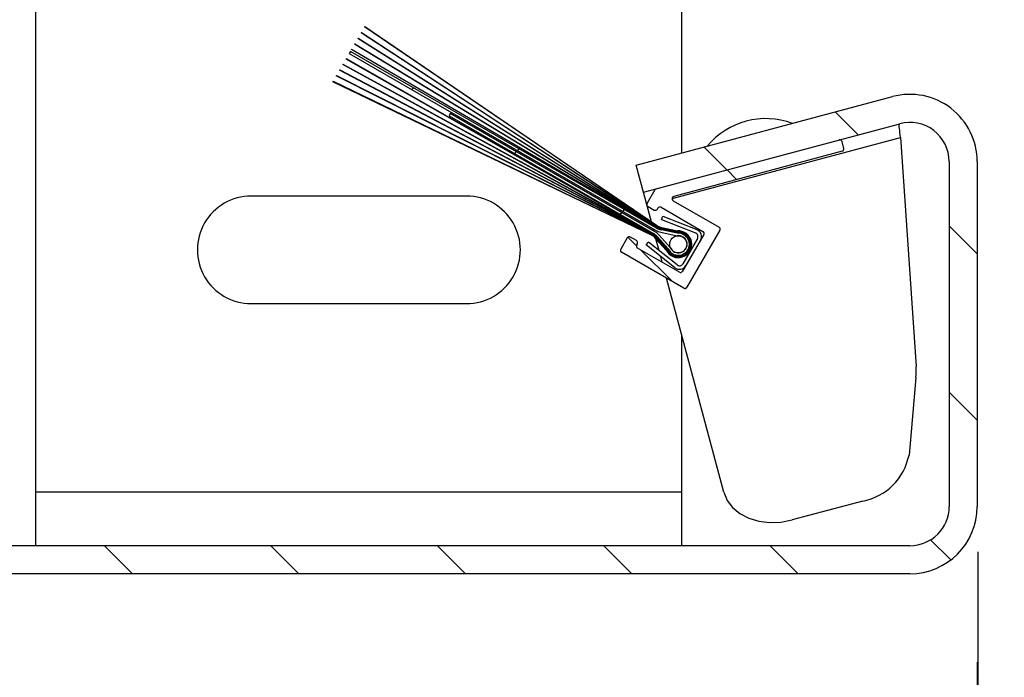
# Model space of a CAD drawing. Header units: inches. Extents: x 170 to 312, y 215 to 248.
# Tile 330 of 529: x 249.796 to 250.096, y 218.694 to 218.895. Entities that reach past the tile are written whole.
import ezdxf

# ---------------------------------------------------------------- set-up
doc = ezdxf.new("R2010")
doc.units = ezdxf.units.IN
doc.header["$LTSCALE"] = 0.25
doc.header["$MEASUREMENT"] = 0
for name, color, linetype in [('ANNOTATIONS', 1, 'Continuous'), ('DETAILS', 4, 'Continuous'), ('MOTOR RH', 7, 'Continuous')]:
    doc.layers.add(name, color=color, linetype=linetype)
doc.styles.add('ARIAL', font='arial.ttf', dxfattribs={"height": 0.09375})
doc.dimstyles.new('STANDARD$0', dxfattribs={"dimtxt": 0.09375, "dimasz": 0.09375, "dimexe": 0.03125, "dimexo": 0.046875, "dimgap": 0.09, "dimtad": 0, "dimtih": 1, "dimtoh": 1, "dimdec": 4, "dimzin": 0, "dimdsep": 46, "dimtxsty": 'ARIAL', "dimcen": 0.09, "dimadec": 0, "dimazin": 0, "dimtfac": 1, "dimtdec": 4, "dimtofl": 0, "dimtmove": 0, "dimatfit": 1, "dimfxl": 1, "dimtolj": 1, "dimtzin": 0, "dimarcsym": 0})
pattern_1 = [(45, (243.5360898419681, 216.0942967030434), (-0.02535731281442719, 0.02535731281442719), [])]

# ---------------------------------------------------------------- blocks, each defined once
blk = doc.blocks.new('*D215')
at = {"layer": 'ANNOTATIONS', "color": 0, "lineweight": -2, "transparency": 16777216}
for p, q in [((249.7206047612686, 218.7307898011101), (249.7206047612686, 218.4658053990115)), ((250.0882797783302, 218.7322453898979), (250.0882797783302, 218.4658053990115)), ((249.6268547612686, 218.4970553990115), (249.5331047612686, 218.4970553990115)), ((250.1820297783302, 218.4970553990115), (250.2757797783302, 218.4970553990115))]:
    blk.add_line(p, q, dxfattribs=at)
at = {"layer": 'ANNOTATIONS', "color": 0, "transparency": 16777216}
for points in [[(249.6268547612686, 218.5126803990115), (249.6268547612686, 218.4814303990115), (249.7206047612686, 218.4970553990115)], [(250.1820297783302, 218.5126803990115), (250.1820297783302, 218.4814303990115), (250.0882797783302, 218.4970553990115)]]:
    blk.add_solid(points, dxfattribs=at)
at = {"layer": 'defpoints', "color": 0, "transparency": 16777216}
for p in [(250.0882797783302, 218.7791203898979), (249.7206047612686, 218.7776648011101), (250.0882797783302, 218.4970553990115)]:
    blk.add_point(p, dxfattribs=at)
at = {"layer": 'ANNOTATIONS', "color": 0, "transparency": 16777216, "insert": (249.2800015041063, 218.4970553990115), "char_height": 0.09375, "attachment_point": 5, "style": 'ARIAL'}
blk.add_mtext('\\A1;5 1/4"', dxfattribs=at)
blk = doc.blocks.new('*D211')
at = {"layer": 'ANNOTATIONS', "color": 0, "lineweight": -2, "transparency": 16777216}
for p, q in [((250.0880525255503, 218.6986395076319), (250.0880829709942, 218.4361268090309)), ((255.0885091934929, 218.6992194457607), (255.0885396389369, 218.4367067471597)), ((250.1818293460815, 218.4673876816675), (251.9719711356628, 218.4675952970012)), ((254.9947860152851, 218.4679458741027), (253.2046442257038, 218.467738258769))]:
    blk.add_line(p, q, dxfattribs=at)
at = {"layer": 'ANNOTATIONS', "color": 0, "transparency": 16777216}
for points in [[(250.1818275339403, 218.4830126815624), (250.1818311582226, 218.4517626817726), (250.088079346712, 218.4673768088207)], [(254.994784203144, 218.4835708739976), (254.9947878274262, 218.4523208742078), (255.0885360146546, 218.4679567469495)]]:
    blk.add_solid(points, dxfattribs=at)
at = {"layer": 'defpoints', "color": 0, "transparency": 16777216}
for p in [(250.0880470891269, 218.7455145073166), (255.0885037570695, 218.7460944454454), (255.0885360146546, 218.4679567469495)]:
    blk.add_point(p, dxfattribs=at)
at = {"layer": 'ANNOTATIONS', "color": 0, "transparency": 16777216, "insert": (252.5883076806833, 218.4676667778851), "char_height": 0.09375, "attachment_point": 5, "style": 'ARIAL'}
blk.add_mtext('\\A1;OPENING WIDTH', dxfattribs=at)

msp = doc.modelspace()

# ---------------------------------------------------------------- hatches: boundary and pattern name
at = {"layer": 'MOTOR RH'}
h = msp.add_hatch(dxfattribs=at)
h.set_pattern_fill('ANSI31', color=256, scale=0.2868852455, style=0)
h.set_pattern_definition(pattern_1)
edge = h.paths.add_edge_path(flags=0)
edge.add_line((250.0644431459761, 218.9258986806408), (249.9863482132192, 218.9468241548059))
edge.add_line((249.9863482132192, 218.9468241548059), (249.9841392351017, 218.9385801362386))
edge.add_line((249.9841392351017, 218.9385801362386), (250.0622341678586, 218.9176546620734))
edge.add_arc((250.0675431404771, 218.9374680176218), 0.02051229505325, 255.0000000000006, 360)
edge.add_line((250.0880554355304, 218.9374680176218), (250.0880554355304, 219.0157358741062))
edge.add_arc((250.0675431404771, 219.0157358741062), 0.02051229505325, 0, 90.00000000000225)
edge.add_line((250.0675431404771, 219.0362481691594), (249.7499611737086, 219.0362481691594))
edge.add_arc((249.7499611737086, 219.0157358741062), 0.02051229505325, 90.00000000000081, 180.0000000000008)
edge.add_line((249.7294488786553, 219.0157358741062), (249.7294488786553, 218.7546344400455))
edge.add_arc((249.7499611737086, 218.7546344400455), 0.02051229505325, 180, 270)
edge.add_line((249.7499611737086, 218.7341221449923), (249.7832398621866, 218.7341221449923))
edge.add_line((249.7832398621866, 218.7341221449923), (249.7832398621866, 218.7426569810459))
edge.add_line((249.7832398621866, 218.7426569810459), (249.7499611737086, 218.7426569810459))
edge.add_arc((249.7499611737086, 218.7546344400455), 0.011977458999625, 179.9999999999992, 269.9999999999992, ccw=False)
edge.add_line((249.737983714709, 218.7546344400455), (249.737983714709, 219.0157358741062))
edge.add_arc((249.7499611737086, 219.0157358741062), 0.011977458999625, 90, 180, ccw=False)
edge.add_line((249.7499611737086, 219.0277133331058), (250.0675431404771, 219.0277133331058))
edge.add_arc((250.0675431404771, 219.0157358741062), 0.011977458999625, 0, 90, ccw=False)
edge.add_line((250.0795205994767, 219.0157358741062), (250.0795205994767, 218.9374680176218))
edge.add_arc((250.0675431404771, 218.9374680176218), 0.011977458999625, 254.99999999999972, 360, ccw=False)
h = msp.add_hatch(dxfattribs=at)
h.set_pattern_fill('ANSI31', color=256, scale=0.2868852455, style=0)
h.set_pattern_definition(pattern_1)
edge = h.paths.add_edge_path(flags=0)
edge.add_line((249.9966685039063, 218.830125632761), (249.9919477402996, 218.8311380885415))
edge.add_arc((249.9928501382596, 218.8353456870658), 0.004303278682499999, 239.99999999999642, 257.8952222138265, ccw=False)
edge.add_line((249.9906984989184, 218.8316189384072), (249.9013804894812, 218.8924325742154))
edge.add_line((249.9013804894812, 218.8924325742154), (249.9013191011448, 218.8923262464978))
edge.add_line((249.9013191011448, 218.8923262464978), (249.9906626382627, 218.8315568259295))
edge.add_arc((249.9928501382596, 218.8353456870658), 0.004374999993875, 239.9999999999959, 257.8952222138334)
edge.add_line((249.9919327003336, 218.8310679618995), (249.9966635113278, 218.8300533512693))
edge.add_arc((249.9969623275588, 218.8260563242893), 0.00400818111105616, -154.27545754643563, 94.27545754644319, ccw=False)
edge.add_line((249.993351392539, 218.8243165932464), (249.9901073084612, 218.8279062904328))
edge.add_arc((249.9868614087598, 218.8249729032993), 0.004374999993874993, 42.10477778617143, 60.00000000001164)
edge.add_line((249.9890489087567, 218.8287617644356), (249.8917492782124, 218.8757508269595))
edge.add_line((249.8917492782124, 218.8757508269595), (249.8916878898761, 218.8756444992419))
edge.add_line((249.8916878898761, 218.8756444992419), (249.989013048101, 218.8286996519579))
edge.add_arc((249.9868614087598, 218.8249729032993), 0.004303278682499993, 42.10477778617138, 59.999999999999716, ccw=False)
edge.add_line((249.9900540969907, 218.8278582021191), (249.9932912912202, 218.8242761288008))
edge.add_arc((249.9969623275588, 218.8260563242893), 0.004079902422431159, 205.8701361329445, 454.1298638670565)
h = msp.add_hatch(dxfattribs=at)
h.set_pattern_fill('ANSI31', color=256, scale=0.2868852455, style=0)
h.set_pattern_definition(pattern_1)
edge = h.paths.add_edge_path(flags=0)
edge.add_line((249.9966586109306, 218.8299810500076), (249.9919176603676, 218.8309978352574))
edge.add_arc((249.9928501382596, 218.8353456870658), 0.00444672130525, 239.9999999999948, 257.8952222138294, ccw=False)
edge.add_line((249.990626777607, 218.8314947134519), (249.9003717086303, 218.890685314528))
edge.add_line((249.9003717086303, 218.890685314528), (249.9003106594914, 218.8905795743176))
edge.add_line((249.9003106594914, 218.8905795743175), (249.9905909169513, 218.8314326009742))
edge.add_arc((249.9928501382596, 218.8353456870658), 0.004518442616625, 239.9999999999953, 257.8952222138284)
edge.add_line((249.9919026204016, 218.8309277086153), (249.9966538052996, 218.8299087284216))
edge.add_arc((249.9969623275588, 218.8260563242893), 0.003864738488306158, -154.5787969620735, 94.57879696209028, ccw=False)
edge.add_line((249.993471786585, 218.8243973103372), (249.9902137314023, 218.8280024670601))
edge.add_arc((249.9868614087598, 218.8249729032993), 0.004518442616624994, 42.10477778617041, 59.99999999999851)
edge.add_line((249.9891206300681, 218.8288859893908), (249.8927577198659, 218.8774974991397))
edge.add_line((249.8927577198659, 218.8774974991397), (249.8926966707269, 218.8773917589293))
edge.add_line((249.8926966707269, 218.8773917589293), (249.9890847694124, 218.8288238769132))
edge.add_arc((249.9868614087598, 218.8249729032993), 0.004446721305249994, 42.10477778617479, 59.99999999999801, ccw=False)
edge.add_line((249.9901605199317, 218.8279543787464), (249.9934115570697, 218.8243569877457))
edge.add_arc((249.9969623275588, 218.8260563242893), 0.003936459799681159, 205.5749599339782, 454.425040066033)
h = msp.add_hatch(dxfattribs=at)
h.set_pattern_fill('ANSI31', color=256, scale=0.2868852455, style=0)
h.set_pattern_definition(pattern_1)
edge = h.paths.add_edge_path(flags=0)
edge.add_line((249.9966490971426, 218.8298363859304), (249.9918875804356, 218.8308575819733))
edge.add_arc((249.9928501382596, 218.8353456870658), 0.004590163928, 239.99999999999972, 257.89522221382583, ccw=False)
edge.add_line((249.9905550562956, 218.8313704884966), (249.8993718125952, 218.8889534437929))
edge.add_line((249.8993718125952, 218.8889534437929), (249.8993109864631, 218.8888480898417))
edge.add_line((249.8993109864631, 218.8888480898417), (249.9905191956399, 218.8313083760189))
edge.add_arc((249.9928501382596, 218.8353456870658), 0.004661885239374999, 239.999999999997, 257.8952222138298)
edge.add_line((249.9918725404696, 218.8307874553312), (249.9966444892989, 218.8297640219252))
edge.add_arc((249.9969623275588, 218.8260563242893), 0.00372129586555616, -154.89963865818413, 94.89963865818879, ccw=False)
edge.add_line((249.9935924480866, 218.8244777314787), (249.9903201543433, 218.8280986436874))
edge.add_arc((249.9868614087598, 218.8249729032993), 0.004661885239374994, 42.10477778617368, 60.00000000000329)
edge.add_line((249.9891923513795, 218.8290102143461), (249.8937573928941, 218.8792289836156))
edge.add_line((249.8937573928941, 218.8792289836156), (249.893696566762, 218.8791236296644))
edge.add_line((249.893696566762, 218.8791236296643), (249.9891564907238, 218.8289481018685))
edge.add_arc((249.9868614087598, 218.8249729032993), 0.004590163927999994, 42.10477778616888, 60.0000000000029, ccw=False)
edge.add_line((249.9902669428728, 218.8280505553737), (249.9935320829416, 218.8244375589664))
edge.add_arc((249.9969623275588, 218.8260563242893), 0.003793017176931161, 205.2630739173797, 454.7369260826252)
h = msp.add_hatch(dxfattribs=at)
h.set_pattern_fill('ANSI31', color=256, scale=0.2868852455, style=0)
h.set_pattern_definition(pattern_1)
edge = h.paths.add_edge_path(flags=0)
edge.add_line((249.9966399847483, 218.8296916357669), (249.9918575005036, 218.8307173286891))
edge.add_arc((249.9928501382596, 218.8353456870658), 0.00473360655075, 240.0000000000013, 257.8952222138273, ccw=False)
edge.add_line((249.9904833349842, 218.8312462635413), (249.8983773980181, 218.8872310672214))
edge.add_line((249.8983773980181, 218.8872310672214), (249.8983174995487, 218.8871273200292))
edge.add_line((249.8983174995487, 218.8871273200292), (249.9904474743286, 218.8311841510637))
edge.add_arc((249.9928501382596, 218.8353456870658), 0.004805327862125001, 239.9999999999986, 257.8952222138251)
edge.add_line((249.9918424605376, 218.8306472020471), (249.9966355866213, 218.829619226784))
edge.add_arc((249.9969623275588, 218.8260563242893), 0.003577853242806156, -155.23973326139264, 95.2397332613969, ccw=False)
edge.add_line((249.9937133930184, 218.8245578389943), (249.9904265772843, 218.8281948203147))
edge.add_arc((249.9868614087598, 218.8249729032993), 0.004805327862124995, 42.1047777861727, 60.00000000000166)
edge.add_line((249.9892640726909, 218.8291344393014), (249.8947508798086, 218.8809497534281))
edge.add_line((249.8947508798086, 218.8809497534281), (249.8946909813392, 218.8808460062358))
edge.add_line((249.8946909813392, 218.8808460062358), (249.9892282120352, 218.8290723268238))
edge.add_arc((249.9868614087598, 218.8249729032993), 0.004733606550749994, 42.10477778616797, 60.00000000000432, ccw=False)
edge.add_line((249.9903733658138, 218.8281467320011), (249.9936528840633, 218.8245178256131))
edge.add_arc((249.9969623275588, 218.8260563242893), 0.003649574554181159, 204.9328395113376, 455.0671604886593)
h = msp.add_hatch(dxfattribs=at)
h.set_pattern_fill('ANSI31', color=256, scale=0.2868852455, style=0)
h.set_pattern_definition(pattern_1)
edge = h.paths.add_edge_path(flags=0)
edge.add_line((249.9938346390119, 218.8246376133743), (249.9905330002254, 218.8282909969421))
edge.add_arc((249.9868614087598, 218.8249729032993), 0.004948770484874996, 42.10477778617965, 60.00000000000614)
edge.add_line((249.9893357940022, 218.8292586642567), (249.8957408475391, 218.8826644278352))
edge.add_line((249.8957408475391, 218.8826644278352), (249.8956802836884, 218.8825595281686))
edge.add_line((249.8956802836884, 218.8825595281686), (249.9892999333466, 218.8291965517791))
edge.add_arc((249.9868614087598, 218.8249729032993), 0.004877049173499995, 42.10477778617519, 60.000000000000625, ccw=False)
edge.add_line((249.9904797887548, 218.8282429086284), (249.9937739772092, 218.8245977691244))
edge.add_arc((249.9969623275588, 218.8260563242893), 0.00350613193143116, 204.5823839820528, 455.4176160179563)
edge.add_line((249.9966312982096, 218.8295467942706), (249.9918274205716, 218.830577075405))
edge.add_arc((249.9928501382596, 218.8353456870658), 0.0048770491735, 239.9999999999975, 257.8952222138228, ccw=False)
edge.add_line((249.9904116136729, 218.831122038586), (249.8973880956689, 218.8855175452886))
edge.add_line((249.8973880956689, 218.8855175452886), (249.8973275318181, 218.885412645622))
edge.add_line((249.8973275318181, 218.885412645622), (249.9903757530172, 218.8310599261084))
edge.add_arc((249.9928501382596, 218.8353456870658), 0.004948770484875, 240.0000000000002, 257.895222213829)
edge.add_line((249.9918123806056, 218.8305069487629), (249.9966271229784, 218.8294743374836))
edge.add_arc((249.9969623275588, 218.8260563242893), 0.003434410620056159, -155.6010867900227, 95.60108679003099, ccw=False)
h = msp.add_hatch(dxfattribs=at)
h.set_pattern_fill('ANSI31', color=256, scale=0.2868852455, style=0)
h.set_pattern_definition(pattern_1)
edge = h.paths.add_edge_path(flags=0)
edge.add_line((249.8966597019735, 218.8842559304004), (249.9899812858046, 218.8303766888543))
edge.add_arc((249.9928501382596, 218.8353456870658), 0.00573770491, 239.9999999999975, 257.8952222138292)
edge.add_line((249.9916469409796, 218.8297355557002), (249.9965898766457, 218.8286754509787))
edge.add_arc((249.9969623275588, 218.8260563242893), 0.002645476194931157, -158.09343844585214, 98.09343844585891, ccw=False)
edge.add_line((249.9945078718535, 218.825069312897), (249.991118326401, 218.8288199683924))
edge.add_arc((249.9868614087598, 218.8249729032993), 0.005737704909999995, 42.1047777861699, 60.00000000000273)
edge.add_line((249.9897302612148, 218.8299419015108), (249.9274649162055, 218.8658908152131))
edge.add_line((249.9274649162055, 218.8658908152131), (249.9271063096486, 218.8652696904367))
edge.add_line((249.9271063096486, 218.8652696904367), (249.9893716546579, 218.8293207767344))
edge.add_arc((249.9868614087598, 218.8249729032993), 0.005020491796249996, 42.104777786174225, 60.000000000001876, ccw=False)
edge.add_line((249.9905862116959, 218.8283390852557), (249.9938953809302, 218.8246773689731))
edge.add_arc((249.9969623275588, 218.8260563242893), 0.003362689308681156, 204.2095555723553, 455.7904444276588)
edge.add_line((249.996623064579, 218.8294018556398), (249.9917973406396, 218.8304368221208))
edge.add_arc((249.9928501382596, 218.8353456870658), 0.00502049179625, 239.9999999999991, 257.8952222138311, ccw=False)
edge.add_line((249.9903398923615, 218.8309978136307), (249.8970183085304, 218.8848770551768))
edge.add_line((249.8970183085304, 218.8848770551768), (249.8966597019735, 218.8842559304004))
h = msp.add_hatch(dxfattribs=at)
h.set_pattern_fill('ANSI31', color=256, scale=0.2868852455, angle=90.0000000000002, style=0)
h.set_pattern_definition([(135.0000000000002, (243.5360898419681, 216.0942967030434), (-0.0253573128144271, -0.02535731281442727), [])])
edge = h.paths.add_edge_path(flags=0)
edge.add_line((249.9863482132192, 218.8419068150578), (250.0644431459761, 218.862832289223))
edge.add_arc((250.0675431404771, 218.8512629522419), 0.011977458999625, 0, 105.0000000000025, ccw=False)
edge.add_line((250.0795205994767, 218.8512629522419), (250.0795205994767, 218.7460996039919))
edge.add_arc((250.0675431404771, 218.7460996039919), 0.011977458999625, 269.9999999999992, 360, ccw=False)
edge.add_line((250.0675431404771, 218.7341221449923), (249.741426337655, 218.7341221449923))
edge.add_arc((249.741426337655, 218.7460996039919), 0.011977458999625, 179.9999999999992, 269.9999999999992, ccw=False)
edge.add_line((249.7294488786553, 218.7460996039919), (249.7294488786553, 218.8510996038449))
edge.add_line((249.7294488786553, 218.8510996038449), (249.7209140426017, 218.8510996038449))
edge.add_line((249.7209140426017, 218.8510996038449), (249.7209140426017, 218.7460996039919))
edge.add_arc((249.741426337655, 218.7460996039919), 0.02051229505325, 180, 270)
edge.add_line((249.741426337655, 218.7255873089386), (250.0675431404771, 218.7255873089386))
edge.add_arc((250.0675431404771, 218.7460996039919), 0.02051229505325, 270, 360)
edge.add_line((250.0880554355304, 218.7460996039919), (250.0880554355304, 218.8512629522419))
edge.add_arc((250.0675431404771, 218.8512629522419), 0.02051229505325, 0, 105.0000000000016)
edge.add_line((250.0622341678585, 218.8710763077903), (249.9841392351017, 218.8501508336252))
edge.add_line((249.9841392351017, 218.8501508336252), (249.9863482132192, 218.8419068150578))
h = msp.add_hatch(dxfattribs=at)
h.set_pattern_fill('ANSI38', color=256, scale=0.2868852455, angle=90.0000000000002, style=0)
h.set_pattern_definition([(135.0000000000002, (243.5360898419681, 216.0942967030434), (-0.0253573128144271, -0.02535731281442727), []), (225.0000000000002, (243.5360898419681, 216.0942967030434), (-0.02535731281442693, -0.07607193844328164), [0.08965163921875, -0.05379098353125])])
edge = h.paths.add_edge_path(flags=0)
edge.add_arc((249.9904251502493, 218.8422567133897), 0.00071721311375, 104.9999999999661, 149.9999999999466)
edge.add_line((249.9898040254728, 218.8426153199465), (249.9874625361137, 218.8385597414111))
edge.add_arc((249.9880836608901, 218.8382011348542), 0.00071721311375, 150.0000000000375, 239.9999999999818)
edge.add_line((249.9877250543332, 218.8375800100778), (249.9895884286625, 218.8365041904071))
edge.add_arc((249.9899470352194, 218.8371253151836), 0.00071721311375, 239.999999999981, 329.999999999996)
edge.add_line((249.9905681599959, 218.8367667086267), (249.9907474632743, 218.8370772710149))
edge.add_arc((249.9913685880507, 218.8367186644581), 0.00071721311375, 60.000000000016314, 150.0000000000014, ccw=False)
edge.add_line((249.9917271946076, 218.8373397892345), (250.0044602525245, 218.8299883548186))
edge.add_arc((250.0041016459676, 218.8293672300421), 0.00071721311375, -29.999999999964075, 60.000000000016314, ccw=False)
edge.add_line((250.0047227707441, 218.8290086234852), (249.9982678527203, 218.8178283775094))
edge.add_arc((249.9976467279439, 218.8181869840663), 0.00071721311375, 240.0000000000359, 329.9999999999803, ccw=False)
edge.add_line((249.997288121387, 218.8175658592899), (249.9845550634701, 218.8249172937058))
edge.add_arc((249.984913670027, 218.8255384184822), 0.00071721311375, 150.0000000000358, 240.00000000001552, ccw=False)
edge.add_line((249.9842925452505, 218.8258970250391), (249.984471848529, 218.8262075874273))
edge.add_arc((249.9838507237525, 218.8265661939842), 0.00071721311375, 329.9999999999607, 420.0000000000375)
edge.add_line((249.9842093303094, 218.8271873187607), (249.9823459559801, 218.8282631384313))
edge.add_arc((249.9819873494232, 218.8276420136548), 0.00071721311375, 60.00000000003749, 150.0000000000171)
edge.add_line((249.9813662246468, 218.8280006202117), (249.979393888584, 218.8245844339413))
edge.add_arc((249.9800150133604, 218.8242258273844), 0.00071721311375, 150.0000000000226, 239.9999999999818)
edge.add_line((249.9796564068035, 218.823604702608), (249.9986007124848, 218.8126672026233))
edge.add_arc((249.9989593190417, 218.8132883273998), 0.00071721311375, 240.0000000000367, 329.9999999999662)
edge.add_line((249.9995804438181, 218.8129297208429), (250.0096214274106, 218.8303212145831))
edge.add_arc((250.0090003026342, 218.8306798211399), 0.00071721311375, 330.0000000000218, 419.9999999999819)
edge.add_line((250.0093589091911, 218.8313009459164), (249.9954094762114, 218.8393546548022))
edge.add_arc((249.9957680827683, 218.8399757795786), 0.00071721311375, 104.9999999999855, 240.00000000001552, ccw=False)
edge.add_line((249.9955824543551, 218.8406685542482), (250.0469144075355, 218.8544229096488))
edge.add_arc((250.0467287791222, 218.8551156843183), 0.00071721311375, 284.9999999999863, 375.0000000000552)
edge.add_line((250.0474215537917, 218.8553013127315), (250.046864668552, 218.8573796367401))
edge.add_arc((250.0461718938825, 218.8571940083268), 0.00071721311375, 14.99999999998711, 105.0000000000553)
edge.add_line((250.0459862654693, 218.8578867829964), (249.990239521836, 218.8429494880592))

# ---------------------------------------------------------------- linework, layer by layer
at = {"layer": 'DETAILS'}
msp.add_ellipse((249.9088006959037, 218.8882610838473), major_axis=(0.2908345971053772, -0.002004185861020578), ratio=0.919728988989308, dxfattribs=at)
at = {"layer": 'MOTOR RH'}
for p, q in [((249.8011701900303, 218.7341221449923), (249.8011701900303, 219.0097830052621)), ((249.9980451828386, 218.8538769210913), (249.9980451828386, 218.9348540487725)), ((249.9013804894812, 218.8924325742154), (249.9013191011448, 218.8923262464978)), ((249.9906626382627, 218.8315568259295), (249.9013191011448, 218.8923262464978)), ((249.9013804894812, 218.8924325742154), (249.9906984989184, 218.8316189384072)), ((249.9003717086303, 218.890685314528), (249.9003106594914, 218.8905795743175)), ((249.9905909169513, 218.8314326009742), (249.9003106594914, 218.8905795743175)), ((249.9003717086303, 218.890685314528), (249.990626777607, 218.8314947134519)), ((249.8983773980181, 218.8872310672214), (249.8983174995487, 218.8871273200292)), ((249.9904474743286, 218.8311841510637), (249.8983174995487, 218.8871273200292)), ((249.8983773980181, 218.8872310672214), (249.9904833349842, 218.8312462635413)), ((249.8993718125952, 218.8889534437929), (249.8993109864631, 218.8888480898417)), ((249.9905191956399, 218.8313083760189), (249.8993109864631, 218.8888480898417)), ((249.8993718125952, 218.8889534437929), (249.9905550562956, 218.8313704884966)), ((249.8970183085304, 218.8848770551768), (249.8966597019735, 218.8842559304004)), ((249.8966597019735, 218.8842559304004), (249.9899812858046, 218.8303766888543)), ((249.9903398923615, 218.8309978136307), (249.8970183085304, 218.8848770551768)), ((249.8973880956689, 218.8855175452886), (249.8973275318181, 218.885412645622)), ((249.9903757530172, 218.8310599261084), (249.8973275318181, 218.885412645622)), ((249.8973880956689, 218.8855175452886), (249.9904116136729, 218.831122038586)), ((249.8947508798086, 218.8809497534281), (249.8946909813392, 218.8808460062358)), ((249.9892282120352, 218.8290723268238), (249.8946909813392, 218.8808460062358)), ((249.8947508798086, 218.8809497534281), (249.9892640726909, 218.8291344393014)), ((249.8957408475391, 218.8826644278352), (249.8956802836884, 218.8825595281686)), ((249.9892999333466, 218.8291965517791), (249.8956802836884, 218.8825595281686)), ((249.8957408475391, 218.8826644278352), (249.9893357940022, 218.8292586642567)), ((249.8927577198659, 218.8774974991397), (249.8926966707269, 218.8773917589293)), ((249.9890847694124, 218.8288238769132), (249.8926966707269, 218.8773917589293)), ((249.8927577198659, 218.8774974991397), (249.9891206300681, 218.8288859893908)), ((249.8937573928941, 218.8792289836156), (249.893696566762, 218.8791236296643)), ((249.9891564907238, 218.8289481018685), (249.893696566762, 218.8791236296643)), ((249.8937573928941, 218.8792289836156), (249.9891923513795, 218.8290102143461)), ((249.8917492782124, 218.8757508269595), (249.8916878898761, 218.8756444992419)), ((249.989013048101, 218.8286996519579), (249.8916878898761, 218.8756444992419)), ((249.8917492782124, 218.8757508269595), (249.9890489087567, 218.8287617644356)), ((249.9841392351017, 218.8501508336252), (250.0622341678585, 218.8710763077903)), ((249.9274649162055, 218.8658908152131), (249.9271063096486, 218.8652696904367)), ((249.9271063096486, 218.8652696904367), (249.9893716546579, 218.8293207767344)), ((249.9897302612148, 218.8299419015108), (249.9274649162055, 218.8658908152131)), ((249.9863482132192, 218.8419068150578), (250.0644431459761, 218.862832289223)), ((249.9950508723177, 218.83997382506), (250.0647253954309, 218.8586430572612)), ((250.0474215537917, 218.8553013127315), (250.046864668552, 218.8573796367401)), ((250.0647253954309, 218.8586430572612), (250.0694303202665, 218.7888111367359)), ((250.0469144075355, 218.8544229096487), (249.9955824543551, 218.8406685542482)), ((249.9887492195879, 218.8329461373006), (249.9841392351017, 218.8501508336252)), ((250.0795205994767, 218.8512629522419), (250.0795205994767, 218.7460996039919)), ((250.0880554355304, 218.8512629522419), (250.0880554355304, 218.7460996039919)), ((249.9898040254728, 218.8426153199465), (249.9874625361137, 218.8385597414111)), ((249.9324201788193, 218.8407627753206), (249.8667951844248, 218.8407627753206)), ((249.9954094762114, 218.8393546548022), (250.0093589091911, 218.8313009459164)), ((249.987414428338, 218.8379276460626), (249.9874200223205, 218.8379291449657)), ((249.9877250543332, 218.8375800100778), (249.9895884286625, 218.8365041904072)), ((249.9905681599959, 218.8367667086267), (249.9907474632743, 218.8370772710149)), ((249.9917271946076, 218.8373397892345), (250.0044602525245, 218.8299883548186)), ((249.9888207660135, 218.8326791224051), (249.988778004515, 218.8328387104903)), ((249.9888895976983, 218.8324222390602), (249.9888489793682, 218.8325738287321)), ((249.988955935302, 218.8321746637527), (249.9889172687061, 218.8323189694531)), ((249.9890199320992, 218.8319358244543), (249.9889830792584, 218.8320733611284)), ((249.9918125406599, 218.8335778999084), (249.9922041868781, 218.834579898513)), ((249.9918125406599, 218.8335778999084), (250.0022004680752, 218.8295176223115)), ((249.9922041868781, 218.834579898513), (250.0025921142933, 218.8305196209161)), ((249.9890757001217, 218.8317276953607), (249.9890465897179, 218.8318363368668)), ((249.989521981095, 218.8300621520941), (249.9893382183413, 218.8307479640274)), ((249.9898233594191, 218.828937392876), (249.9897937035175, 218.8290480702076)), ((249.9916469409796, 218.8297355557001), (249.9965898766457, 218.8286754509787)), ((249.996623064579, 218.8294018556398), (249.9917973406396, 218.8304368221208)), ((249.9966271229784, 218.8294743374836), (249.9918123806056, 218.8305069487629)), ((249.9918274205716, 218.830577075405), (249.9966312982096, 218.8295467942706)), ((249.9966355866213, 218.829619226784), (249.9918424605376, 218.8306472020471)), ((249.9918575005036, 218.8307173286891), (249.9966399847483, 218.8296916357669)), ((249.9966444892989, 218.8297640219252), (249.9918725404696, 218.8307874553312)), ((249.9918875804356, 218.8308575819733), (249.9966490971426, 218.8298363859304)), ((249.9966538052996, 218.8299087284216), (249.9919026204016, 218.8309277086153)), ((249.9919176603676, 218.8309978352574), (249.9966586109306, 218.8299810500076)), ((249.9966635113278, 218.8300533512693), (249.9919327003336, 218.8310679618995)), ((249.9919477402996, 218.8311380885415), (249.9966685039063, 218.830125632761)), ((250.0096214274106, 218.8303212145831), (249.9995804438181, 218.8129297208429)), ((249.9813662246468, 218.8280006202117), (249.979393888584, 218.8245844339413)), ((249.9842093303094, 218.8271873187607), (249.9823459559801, 218.8282631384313)), ((249.9842925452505, 218.8258970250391), (249.984471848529, 218.8262075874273)), ((249.9871836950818, 218.8258841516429), (249.9878556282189, 218.8267243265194)), ((249.9965658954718, 218.8197582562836), (249.9878556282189, 218.8267243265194)), ((249.9898848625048, 218.8287078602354), (249.9898537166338, 218.8288240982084)), ((249.9899499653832, 218.8284648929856), (249.9899169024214, 218.8285882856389)), ((249.9900198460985, 218.8282040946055), (249.9899842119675, 218.8283370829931)), ((249.9932912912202, 218.8242761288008), (249.9900540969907, 218.8278582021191)), ((249.9900964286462, 218.8279182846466), (249.9900571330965, 218.8280649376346)), ((249.9901073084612, 218.8279062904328), (249.993351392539, 218.8243165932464)), ((249.9911147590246, 218.8241178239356), (249.9901371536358, 218.8277662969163)), ((249.9934115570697, 218.8243569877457), (249.9901605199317, 218.8279543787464)), ((249.9902137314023, 218.8280024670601), (249.993471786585, 218.8243973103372)), ((249.9935320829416, 218.8244375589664), (249.9902669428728, 218.8280505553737)), ((249.9903201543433, 218.8280986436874), (249.9935924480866, 218.8244777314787)), ((249.9936528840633, 218.8245178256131), (249.9903733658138, 218.8281467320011)), ((249.9904265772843, 218.8281948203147), (249.9937133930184, 218.8245578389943)), ((249.9937739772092, 218.8245977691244), (249.9904797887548, 218.8282429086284)), ((249.9905330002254, 218.8282909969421), (249.9938346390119, 218.8246376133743)), ((249.9905862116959, 218.8283390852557), (249.9938953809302, 218.8246773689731)), ((249.9945078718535, 218.825069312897), (249.991118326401, 218.8288199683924)), ((250.0047227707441, 218.8290086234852), (249.9982678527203, 218.8178283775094)), ((250.002795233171, 218.8278216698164), (249.9983320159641, 218.8200911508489)), ((249.9986007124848, 218.8126672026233), (249.9796564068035, 218.823604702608)), ((249.997288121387, 218.8175658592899), (249.9845550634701, 218.8249172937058)), ((249.9958939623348, 218.8189180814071), (249.9871836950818, 218.8258841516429)), ((249.9920618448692, 218.8205832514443), (249.9915845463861, 218.8223645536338)), ((250.0108649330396, 218.7504091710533), (249.993374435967, 218.8156845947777)), ((249.8667951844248, 218.8079502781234), (249.9324201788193, 218.8079502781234)), ((249.9980451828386, 218.7341221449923), (249.9980451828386, 218.7982531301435)), ((250.0693907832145, 218.7854537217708), (250.0672692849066, 218.7617888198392)), ((249.8011701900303, 218.7505284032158), (249.9980451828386, 218.7505284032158)), ((250.0531453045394, 218.7477286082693), (250.0316866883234, 218.7419787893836)), ((250.0675431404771, 218.7341221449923), (249.741426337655, 218.7341221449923)), ((250.0675431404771, 218.7255873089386), (249.741426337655, 218.7255873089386))]:
    msp.add_line(p, q, dxfattribs=at)
at = {"layer": 'MOTOR RH', "flags": 128}
msp.add_lwpolyline([(250.0108649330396, 218.7504091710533), (250.0118810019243, 218.7479482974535), (250.0135235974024, 218.7457603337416), (250.0157295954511, 218.743929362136), (250.0184142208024, 218.7425257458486), (250.0214743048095, 218.7416034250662), (250.0247922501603, 218.7411978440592), (250.0282405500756, 218.7413245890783), (250.0316866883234, 218.7419787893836)], dxfattribs=at)
at = {"layer": 'MOTOR RH'}
msp.add_circle((249.9969623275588, 218.8260563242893), 0.002611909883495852, dxfattribs=at)
for centre, radius, start, end in [((250.0675431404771, 218.8512629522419), 0.0205122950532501, 0, 104.9999999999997), ((250.0236594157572, 218.8412144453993), 0.02316374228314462, 69.51065674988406, 140.4893659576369), ((250.0675431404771, 218.8512629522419), 0.01197745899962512, 0, 105.0000000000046), ((250.0461718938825, 218.8571940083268), 0.0007172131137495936, 15.00000000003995, 105.0000000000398), ((250.0467287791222, 218.8551156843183), 0.0007172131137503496, 285.0000000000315, 15.00000000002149), ((249.9904251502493, 218.8422567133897), 0.0007172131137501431, 104.9999999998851, 149.9999999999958), ((249.8667951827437, 218.8243565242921), 0.01640625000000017, 89.99999999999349, 270), ((249.9324201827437, 218.8243565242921), 0.01640624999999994, 269.9999999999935, 90), ((249.9880836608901, 218.8382011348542), 0.0007172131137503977, 150.0000000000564, 240.0000000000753), ((249.9957680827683, 218.8399757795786), 0.0007172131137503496, 105.0000000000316, 240.0000000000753), ((249.9899470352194, 218.8371253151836), 0.0007172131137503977, 239.999999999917, 329.9999999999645), ((249.9913685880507, 218.8367186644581), 0.0007172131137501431, 60.00000000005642, 149.9999999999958), ((249.9868614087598, 218.8249729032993), 0.00473360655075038, 42.10477778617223, 59.99999999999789), ((249.9868614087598, 218.8249729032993), 0.004805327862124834, 42.10477778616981, 60.00000000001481), ((249.9868614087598, 218.8249729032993), 0.004877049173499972, 42.10477778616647, 60.00000000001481), ((249.9868614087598, 218.8249729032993), 0.004948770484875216, 42.10477778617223, 60.00000000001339), ((249.9868614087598, 218.8249729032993), 0.005020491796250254, 42.10477778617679, 60.00000000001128), ((249.9868614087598, 218.8249729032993), 0.00573770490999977, 42.10477778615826, 59.99999999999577), ((249.9928501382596, 218.8353456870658), 0.005737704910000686, 240.0000000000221, 257.8952222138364), ((249.9928501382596, 218.8353456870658), 0.005020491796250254, 240.000000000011, 257.8952222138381), ((249.9928501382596, 218.8353456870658), 0.004948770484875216, 239.9999999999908, 257.8952222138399), ((249.9928501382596, 218.8353456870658), 0.004877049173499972, 239.9999999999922, 257.8952222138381), ((249.9928501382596, 218.8353456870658), 0.004805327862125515, 240.0000000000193, 257.8952222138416), ((249.9928501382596, 218.8353456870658), 0.004733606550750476, 239.9999999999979, 257.8952222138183), ((249.9928501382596, 218.8353456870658), 0.004661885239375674, 240.0000000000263, 257.8952222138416), ((249.9928501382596, 218.8353456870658), 0.004590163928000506, 240.0000000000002, 257.8952222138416), ((249.9928501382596, 218.8353456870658), 0.004518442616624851, 239.9999999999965, 257.8952222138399), ((249.9928501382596, 218.8353456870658), 0.004446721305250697, 240.0000000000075, 257.8952222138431), ((249.9928501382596, 218.8353456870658), 0.004374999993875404, 240.0000000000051, 257.8952222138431), ((249.9928501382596, 218.8353456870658), 0.004303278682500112, 240.000000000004, 257.8952222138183), ((249.9969623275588, 218.8260563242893), 0.004079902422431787, 205.8701361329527, 94.12986386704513), ((249.9969623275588, 218.8260563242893), 0.004008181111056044, 205.724542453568, 94.27545754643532), ((249.9969623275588, 218.8260563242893), 0.003936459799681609, 205.5749599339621, 94.42504006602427), ((249.9969623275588, 218.8260563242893), 0.003864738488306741, 205.4212030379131, 94.57879696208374), ((249.9969623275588, 218.8260563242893), 0.003793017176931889, 205.2630739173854, 94.7369260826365), ((249.9969623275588, 218.8260563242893), 0.003721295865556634, 205.1003613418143, 94.89963865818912), ((249.9969623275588, 218.8260563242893), 0.003649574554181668, 204.9328395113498, 95.06716048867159), ((249.9969623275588, 218.8260563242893), 0.003577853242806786, 204.7602667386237, 95.23973326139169), ((249.9969623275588, 218.8260563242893), 0.003506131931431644, 204.5823839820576, 95.41761601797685), ((249.9969623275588, 218.8260563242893), 0.003434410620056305, 204.398913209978, 95.60108679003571), ((249.9969623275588, 218.8260563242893), 0.00336268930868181, 204.2095555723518, 95.79044442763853), ((250.0017691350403, 218.8284140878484), 0.00118483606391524, 329.9999999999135, 68.65120948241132), ((250.0017691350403, 218.8284140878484), 0.002260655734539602, 329.9999999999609, 68.65120948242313), ((250.0041016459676, 218.8293672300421), 0.0007172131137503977, 329.9999999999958, 60.00000000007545), ((250.0090003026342, 218.8306798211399), 0.0007172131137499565, 330.0000000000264, 60.00000000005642), ((249.9819873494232, 218.8276420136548), 0.0007172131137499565, 60.00000000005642, 150.0000000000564), ((249.9838507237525, 218.8265661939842), 0.0007172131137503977, 329.9999999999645, 60.00000000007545), ((249.9868614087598, 218.8249729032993), 0.004303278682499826, 42.10477778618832, 60.00000000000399), ((249.9868614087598, 218.8249729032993), 0.004374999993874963, 42.10477778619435, 60.00000000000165), ((249.9868614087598, 218.8249729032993), 0.004446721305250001, 42.10477778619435, 60.00000000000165), ((249.9868614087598, 218.8249729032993), 0.004518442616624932, 42.10477778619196, 59.99999999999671), ((249.9868614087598, 218.8249729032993), 0.00459016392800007, 42.10477778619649, 59.99999999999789), ((249.9868614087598, 218.8249729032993), 0.004661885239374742, 42.10477778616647, 59.99999999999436), ((249.9969623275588, 218.8260563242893), 0.002645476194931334, 201.9065615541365, 98.09343844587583), ((249.9800150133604, 218.8242258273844), 0.0007172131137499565, 150.0000000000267, 239.9999999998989), ((249.984913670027, 218.8255384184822), 0.0007172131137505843, 150.0000000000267, 240.0000000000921), ((249.9973059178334, 218.8206835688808), 0.001184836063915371, 231.3487905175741, 330.0000000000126), ((249.9973059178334, 218.8206835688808), 0.002260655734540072, 231.3487905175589, 330.000000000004), ((249.9976467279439, 218.8181869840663), 0.0007172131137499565, 240.0000000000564, 330.0000000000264), ((249.9989593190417, 218.8132883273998), 0.0007172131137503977, 239.999999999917, 329.9999999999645), ((250.0480355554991, 218.7873841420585), 0.02144230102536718, 354.8347477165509, 3.815879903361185), ((250.0497497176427, 218.7652637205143), 0.01786085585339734, 280.9593984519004, 348.7813302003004), ((250.0675431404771, 218.7460996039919), 0.0205122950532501, 270, 0), ((250.0675431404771, 218.7460996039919), 0.01197745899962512, 270, 0)]:
    msp.add_arc(centre, radius, start, end, dxfattribs=at)
msp.add_open_spline([(250.0647253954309, 218.8586430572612), (250.0645774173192, 218.8596484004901), (250.0642942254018, 218.8615723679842), (250.0642809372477, 218.8626690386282), (250.0644054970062, 218.8627943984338), (250.0644431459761, 218.862832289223)], degree=3, knots=[0, 0, 0, 0, 0.4329816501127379, 0.828615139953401, 1, 1, 1, 1], dxfattribs=at)

# ---------------------------------------------------------------- dimensions: what is measured, and where the dimension line sits
at = {"layer": 'ANNOTATIONS'}
dim = msp.add_linear_dim(base=(250.0882797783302, 218.4970553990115), p1=(249.7206047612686, 218.7776648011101), p2=(250.0882797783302, 218.7791203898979), text='5 1/4"', dimstyle='STANDARD$0', dxfattribs=at)
dim.commit()
dim.dimension.update_dxf_attribs({"geometry": '*D215', "text_midpoint": (249.2800015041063, 218.4970553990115), "dimtype": 160})
dim = msp.add_aligned_dim(p1=(250.0880470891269, 218.7455145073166), p2=(255.0885037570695, 218.7460944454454), distance=-0.2781377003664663, text='OPENING WIDTH', dimstyle='STANDARD$0', dxfattribs=at)
dim.commit()
dim.dimension.update_dxf_attribs({"geometry": '*D211', "text_midpoint": (252.5883076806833, 218.4676667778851)})

doc.saveas('drawing.dxf')
